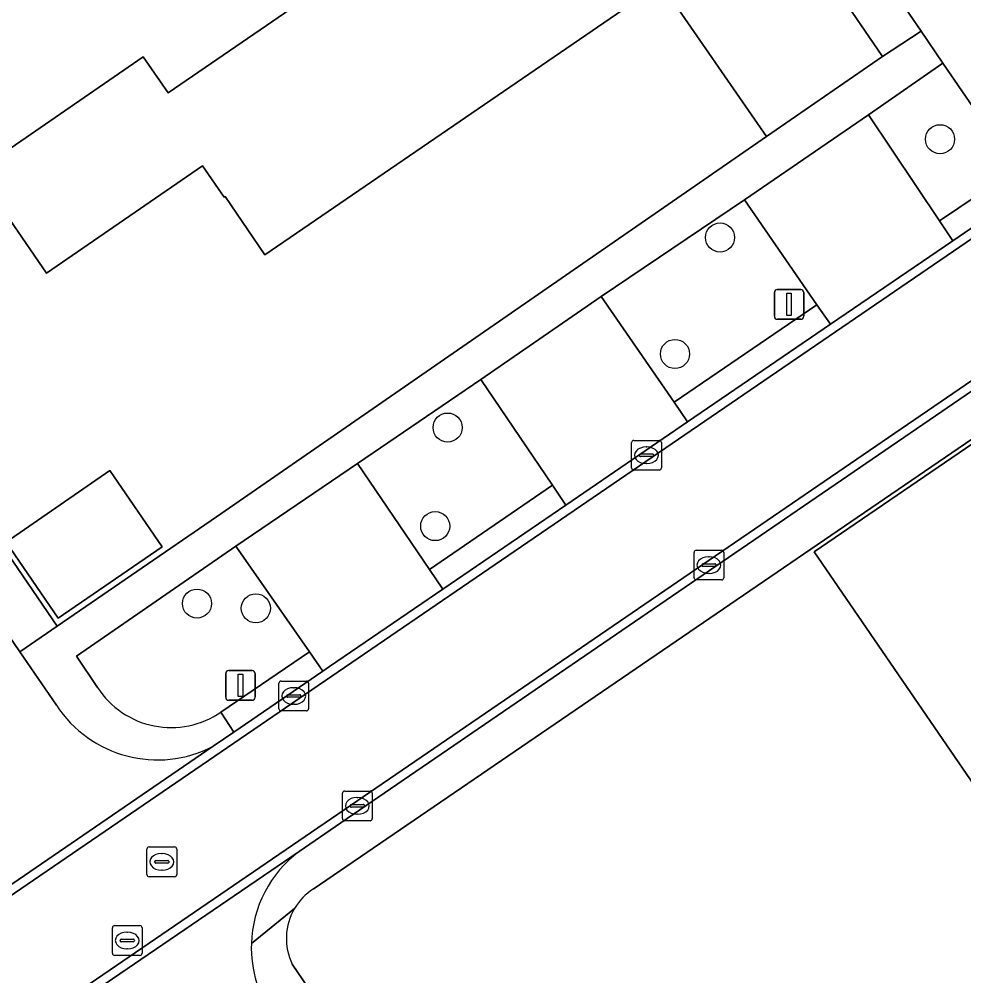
# Model space of a CAD drawing. Extents: x 155275 to 156265, y 382654 to 383635.
# Drawn here: x 155517.09 to 155548.86, y 383188.5 to 383220.66 of the extents above; entities that cross this region are included whole.
import ezdxf

# ---------------------------------------------------------------- set-up
doc = ezdxf.new("R2010")
doc.units = 0
for name, color, linetype in [('IMGEO_Boom', 7, 'Continuous'), ('IMGEO_Erf', 7, 'Continuous'), ('IMGEO_Groenvoorziening', 7, 'Continuous'), ('IMGEO_Kolk', 7, 'Continuous'), ('IMGEO_Lichtmast', 7, 'Continuous'), ('IMGEO_Pand', 7, 'Continuous'), ('IMGEO_Rijbaan_lokaal_gesloten', 7, 'Continuous'), ('IMGEO_Rijbaan_lokaal_open', 7, 'Continuous'), ('IMGEO_Rioolput', 7, 'Continuous'), ('IMGEO_Voetpad_open', 7, 'Continuous')]:
    doc.layers.add(name, color=color, linetype=linetype)

msp = doc.modelspace()

# ---------------------------------------------------------------- linework, layer by layer
at = {"layer": 'IMGEO_Boom'}
for centre in [(155548.058, 383216.626), (155540.659, 383213.322), (155539.144, 383209.408), (155531.499, 383206.934), (155531.082, 383203.622), (155523.072, 383201.017), (155525.05, 383200.858)]:
    msp.add_circle(centre, 0.489, dxfattribs=at)
at = {"layer": 'IMGEO_Erf'}
for points in [[(155498.922, 383291.025), (155490.365, 383303.561), (155484.692, 383311.871), (155483.519, 383313.595), (155458.608, 383296.58), (155454.563, 383293.76), (155518.365, 383200.253), (155523.731, 383203.931), (155542.221, 383216.713), (155538.669, 383221.857), (155525.357, 383212.738), (155524.015, 383214.705), (155523.982, 383214.682), (155523.259, 383215.732), (155518.011, 383212.12), (155515.657, 383215.542), (155521.261, 383219.398), (155522.097, 383218.189), (155539.024, 383229.787), (155546.127, 383219.41), (155547.42, 383220.262)], [(155543.822, 383202.756), (155553.087, 383209.077), (155558.598, 383201.003), (155549.352, 383194.698)], [(155521.902, 383202.926), (155518.405, 383200.531), (155516.65, 383203.085), (155520.144, 383205.492)]]:
    msp.add_lwpolyline(points, close=True, dxfattribs=at)
for points in [[(155599.73, 383140.197), (155601.267, 383141.518), (155600.446, 383142.636), (155554.33, 383210.1), (155526.983, 383191.422)], [(155526.277, 383188.898), (155570.403, 383124.152), (155564.804, 383120.367), (155520.794, 383184.782)]]:
    msp.add_lwpolyline(points, dxfattribs=at)
for centre, radius, start, end in [((155528.059, 383189.748), 1.99, 122.7235, 149.064), ((155528.044, 383189.765), 1.968, 149.2674, 206.1465)]:
    msp.add_arc(centre, radius, start, end, dxfattribs=at)
at = {"layer": 'IMGEO_Groenvoorziening'}
for points in [[(155548.154, 383219.177), (155545.65, 383217.45), (155548.04, 383213.885), (155550.609, 383215.612)], [(155541.481, 383214.588), (155536.668, 383211.336), (155539.113, 383207.784), (155543.92, 383211.064)], [(155532.616, 383208.552), (155528.47, 383205.723), (155530.891, 383202.158), (155535.028, 383204.993)]]:
    msp.add_lwpolyline(points, close=True, dxfattribs=at)
for points in [[(155524.379, 383202.943), (155519.017, 383199.254), (155519.729, 383198.193)], [(155523.873, 383197.367), (155526.857, 383199.39), (155524.379, 383202.943)]]:
    msp.add_lwpolyline(points, dxfattribs=at)
msp.add_arc((155522.203, 383199.797), 2.948, 212.9537, 304.5008, dxfattribs=at)
at = {"layer": 'IMGEO_Kolk'}
for p, q in [((155537.76, 383206.503), (155538.612, 383206.503)), ((155537.685, 383205.577), (155537.685, 383206.429)), ((155538.173, 383206.283), (155538.198, 383206.283)), ((155538.686, 383206.429), (155538.686, 383205.577)), ((155537.944, 383205.997), (155537.944, 383206.009)), ((155538.382, 383205.96), (155537.984, 383205.96)), ((155537.987, 383206.046), (155538.385, 383206.046)), ((155538.428, 383206.009), (155538.428, 383205.997)), ((155538.196, 383205.723), (155538.171, 383205.723)), ((155538.612, 383205.503), (155537.76, 383205.503)), ((155539.785, 383201.885), (155539.785, 383202.737)), ((155539.86, 383202.811), (155540.712, 383202.811)), ((155540.786, 383202.737), (155540.786, 383201.885)), ((155540.087, 383202.354), (155540.485, 383202.354)), ((155540.273, 383202.591), (155540.298, 383202.591)), ((155540.044, 383202.305), (155540.044, 383202.317)), ((155540.482, 383202.268), (155540.084, 383202.268)), ((155540.296, 383202.031), (155540.271, 383202.031)), ((155540.528, 383202.317), (155540.528, 383202.305)), ((155540.712, 383201.811), (155539.86, 383201.811)), ((155525.825, 383197.485), (155525.825, 383198.337)), ((155525.9, 383198.411), (155526.752, 383198.411)), ((155526.313, 383198.191), (155526.338, 383198.191)), ((155526.826, 383198.337), (155526.826, 383197.485)), ((155526.084, 383197.905), (155526.084, 383197.917)), ((155526.522, 383197.868), (155526.124, 383197.868)), ((155526.127, 383197.954), (155526.525, 383197.954)), ((155526.568, 383197.917), (155526.568, 383197.905)), ((155526.336, 383197.631), (155526.311, 383197.631)), ((155526.752, 383197.411), (155525.9, 383197.411)), ((155527.963, 383193.791), (155527.963, 383194.643)), ((155528.038, 383194.717), (155528.89, 383194.717)), ((155528.964, 383194.643), (155528.964, 383193.791)), ((155528.451, 383194.497), (155528.476, 383194.497)), ((155528.222, 383194.211), (155528.222, 383194.223)), ((155528.66, 383194.174), (155528.262, 383194.174)), ((155528.265, 383194.26), (155528.663, 383194.26)), ((155528.706, 383194.223), (155528.706, 383194.211)), ((155528.89, 383193.717), (155528.038, 383193.717)), ((155528.474, 383193.937), (155528.449, 383193.937))]:
    msp.add_line(p, q, dxfattribs=at)
for points in [[(155537.76, 383206.503), (155538.612, 383206.503)], [(155537.685, 383205.577), (155537.685, 383206.429)], [(155538.686, 383206.429), (155538.686, 383205.577)], [(155538.612, 383205.503), (155537.76, 383205.503)], [(155539.785, 383201.885), (155539.785, 383202.737)], [(155539.86, 383202.811), (155540.712, 383202.811)], [(155540.786, 383202.737), (155540.786, 383201.885)], [(155540.712, 383201.811), (155539.86, 383201.811)], [(155525.825, 383197.485), (155525.825, 383198.337)], [(155525.9, 383198.411), (155526.752, 383198.411)], [(155526.826, 383198.337), (155526.826, 383197.485)], [(155526.752, 383197.411), (155525.9, 383197.411)], [(155527.963, 383193.791), (155527.963, 383194.643)], [(155528.038, 383194.717), (155528.89, 383194.717)], [(155528.964, 383194.643), (155528.964, 383193.791)], [(155528.89, 383193.717), (155528.038, 383193.717)]]:
    msp.add_lwpolyline(points, dxfattribs=at)
for centre, radius, start, end in [((155537.762, 383206.427), 0.0765, 91.552, 178.448), ((155537.762, 383206.427), 0.0765, 91.552, 178.448), ((155538.61, 383206.427), 0.0765, 1.552, 88.448), ((155538.61, 383206.427), 0.0765, 1.552, 88.448), ((155537.984, 383206.006), 0.0403, 85.8775, 175.7526), ((155537.981, 383205.996), 0.0366, 178.938, 274.7102), ((155538.385, 383206.003), 0.043, 264.8664, 352.4533), ((155538.389, 383206.008), 0.0386, 1.7309, 96.639), ((155537.762, 383205.579), 0.0765, 181.552, 268.448), ((155537.762, 383205.579), 0.0765, 181.552, 268.448), ((155538.61, 383205.579), 0.0765, 271.552, 358.448), ((155538.61, 383205.579), 0.0765, 271.552, 358.448), ((155539.862, 383202.735), 0.0765, 91.552, 178.448), ((155539.862, 383202.735), 0.0765, 91.552, 178.448), ((155540.71, 383202.735), 0.0765, 1.552, 88.448), ((155540.71, 383202.735), 0.0765, 1.552, 88.448), ((155540.084, 383202.314), 0.0403, 85.8775, 175.7526), ((155540.489, 383202.316), 0.0386, 1.7309, 96.639), ((155540.081, 383202.304), 0.0366, 178.938, 274.7102), ((155540.485, 383202.311), 0.043, 264.8664, 352.4533), ((155539.862, 383201.887), 0.0765, 181.552, 268.448), ((155539.862, 383201.887), 0.0765, 181.552, 268.448), ((155540.71, 383201.887), 0.0765, 271.552, 358.448), ((155540.71, 383201.887), 0.0765, 271.552, 358.448), ((155525.902, 383198.335), 0.0765, 91.552, 178.448), ((155525.902, 383198.335), 0.0765, 91.552, 178.448), ((155526.75, 383198.335), 0.0765, 1.552, 88.448), ((155526.75, 383198.335), 0.0765, 1.552, 88.448), ((155526.124, 383197.914), 0.0403, 85.8775, 175.7526), ((155526.121, 383197.904), 0.0366, 178.938, 274.7102), ((155526.525, 383197.911), 0.043, 264.8664, 352.4533), ((155526.529, 383197.916), 0.0386, 1.7309, 96.639), ((155525.902, 383197.487), 0.0765, 181.552, 268.448), ((155525.902, 383197.487), 0.0765, 181.552, 268.448), ((155526.75, 383197.487), 0.0765, 271.552, 358.448), ((155526.75, 383197.487), 0.0765, 271.552, 358.448), ((155528.04, 383194.641), 0.0765, 91.552, 178.448), ((155528.04, 383194.641), 0.0765, 91.552, 178.448), ((155528.888, 383194.641), 0.0765, 1.552, 88.448), ((155528.888, 383194.641), 0.0765, 1.552, 88.448), ((155528.262, 383194.22), 0.0403, 85.8775, 175.7526), ((155528.259, 383194.21), 0.0366, 178.938, 274.7102), ((155528.663, 383194.217), 0.043, 264.8664, 352.4533), ((155528.667, 383194.222), 0.0386, 1.7309, 96.639), ((155528.04, 383193.793), 0.0765, 181.552, 268.448), ((155528.04, 383193.793), 0.0765, 181.552, 268.448), ((155528.888, 383193.793), 0.0765, 271.552, 358.448), ((155528.888, 383193.793), 0.0765, 271.552, 358.448)]:
    msp.add_arc(centre, radius, start, end, dxfattribs=at)
for centre, major_axis, ratio, start_param, end_param in [((155538.172, 383206.003), (-0.387, 0.002), 0.722429, 4.712389, 7.853982), ((155538.197, 383206.003), (-0.39, 0.002), 0.717154, 1.570796, 4.712389), ((155540.272, 383202.311), (-0.387, 0.002), 0.722429, 4.712389, 7.853982), ((155540.297, 383202.311), (-0.39, 0.002), 0.717154, 1.570796, 4.712389), ((155526.312, 383197.911), (-0.387, 0.002), 0.722429, 4.712389, 7.853982), ((155526.337, 383197.911), (-0.39, 0.002), 0.717154, 1.570796, 4.712389), ((155528.45, 383194.217), (-0.387, 0.002), 0.722429, 4.712389, 7.853982), ((155528.475, 383194.217), (-0.39, 0.002), 0.717154, 1.570796, 4.712389)]:
    msp.add_ellipse(centre, major_axis=major_axis, ratio=ratio, start_param=start_param, end_param=end_param, dxfattribs=at)
at = {"layer": 'IMGEO_Lichtmast'}
for p, q in [((155542.486, 383210.673), (155542.486, 383211.473)), ((155542.486, 383211.473), (155542.486, 383210.673)), ((155542.586, 383211.573), (155543.376, 383211.573)), ((155543.376, 383211.573), (155542.586, 383211.573)), ((155543.476, 383211.473), (155543.476, 383210.673)), ((155543.476, 383210.673), (155543.476, 383211.473)), ((155543.376, 383210.573), (155542.586, 383210.573)), ((155542.586, 383210.573), (155543.376, 383210.573)), ((155524.038, 383197.867), (155524.038, 383198.667)), ((155524.038, 383198.667), (155524.038, 383197.867)), ((155524.138, 383198.767), (155524.928, 383198.767)), ((155524.928, 383198.767), (155524.138, 383198.767)), ((155525.028, 383198.667), (155525.028, 383197.867)), ((155525.028, 383197.867), (155525.028, 383198.667)), ((155524.928, 383197.767), (155524.138, 383197.767)), ((155524.138, 383197.767), (155524.928, 383197.767))]:
    msp.add_line(p, q, dxfattribs=at)
for points in [[(155542.906, 383211.448), (155543.056, 383211.448), (155543.056, 383210.698), (155542.906, 383210.698), (155542.906, 383211.448)], [(155524.458, 383198.642), (155524.608, 383198.642), (155524.608, 383197.892), (155524.458, 383197.892), (155524.458, 383198.642)]]:
    msp.add_lwpolyline(points, dxfattribs=at)
for centre, start, end in [((155542.586, 383211.473), 90, 180), ((155542.586, 383211.473), 90, 180), ((155543.376, 383211.473), 0, 90), ((155543.376, 383211.473), 360, 90), ((155542.586, 383210.673), 180, 270), ((155542.586, 383210.673), 180, 270), ((155543.376, 383210.673), 270, 0), ((155543.376, 383210.673), 270, 0), ((155524.138, 383198.667), 90, 180), ((155524.138, 383198.667), 90, 180), ((155524.928, 383198.667), 0, 90), ((155524.928, 383198.667), 360, 90), ((155524.138, 383197.867), 180, 270), ((155524.138, 383197.867), 180, 270), ((155524.928, 383197.867), 270, 0), ((155524.928, 383197.867), 270, 0)]:
    msp.add_arc(centre, 0.1, start, end, dxfattribs=at)
at = {"layer": 'IMGEO_Pand'}
for points in [[(155539.024, 383229.787), (155522.097, 383218.189), (155521.261, 383219.398), (155515.657, 383215.542), (155518.011, 383212.12), (155523.259, 383215.732), (155523.982, 383214.682), (155524.015, 383214.705), (155525.357, 383212.738), (155538.669, 383221.857), (155542.221, 383216.713), (155546.127, 383219.41)], [(155543.822, 383202.756), (155549.352, 383194.698), (155558.598, 383201.003), (155553.087, 383209.077)], [(155521.902, 383202.926), (155520.144, 383205.492), (155516.65, 383203.085), (155518.405, 383200.531)]]:
    msp.add_lwpolyline(points, close=True, dxfattribs=at)
at = {"layer": 'IMGEO_Rijbaan_lokaal_gesloten'}
for points in [[(155576.261, 383227.078), (155527.802, 383193.934), (155481.12, 383162.042), (155478.919, 383165.304), (155525.625, 383197.223), (155574.69, 383230.764)], [(155517.341, 383186.428), (155526.506, 383192.686), (155527.911, 383193.645), (155576.498, 383226.897)], [(155551.055, 383214.964), (155548.491, 383213.213), (155544.377, 383210.404), (155539.569, 383207.121), (155535.479, 383204.328), (155531.338, 383201.5), (155527.529, 383198.899), (155527.306, 383198.747), (155524.308, 383196.696), (155523.613, 383196.221), (155514.265, 383189.828), (155514.225, 383189.801), (155513.83, 383189.531), (155510.019, 383186.924)]]:
    msp.add_lwpolyline(points, dxfattribs=at)
at = {"layer": 'IMGEO_Rijbaan_lokaal_open'}
for points in [[(155518.343, 383197.603), (155517.119, 383199.399), (155453.361, 383292.898)], [(155620.312, 383262.377), (155620.133, 383262.261), (155619.924, 383262.117), (155620.091, 383261.877), (155574.69, 383230.764), (155525.625, 383197.223), (155478.919, 383165.304), (155481.12, 383162.042), (155527.802, 383193.934), (155576.261, 383227.078), (155622.367, 383258.594)], [(155514.225, 383189.801), (155514.265, 383189.828), (155523.613, 383196.221)], [(155526.506, 383192.686), (155517.341, 383186.428)]]:
    msp.add_lwpolyline(points, dxfattribs=at)
for centre, radius, start, end in [((155521.742, 383199.825), 4.061, 213.1785, 297.4329), ((155528.935, 383189.462), 4.037, 126.9892, 178.2064), ((155528.94, 383189.465), 4.042, 178.2552, 215.876)]:
    msp.add_arc(centre, radius, start, end, dxfattribs=at)
at = {"layer": 'IMGEO_Rioolput'}
for p, q in [((155521.389, 383191.91), (155521.389, 383192.762)), ((155521.464, 383192.836), (155522.316, 383192.836)), ((155522.39, 383192.762), (155522.39, 383191.91)), ((155521.691, 383192.379), (155522.089, 383192.379)), ((155521.877, 383192.616), (155521.902, 383192.616)), ((155521.648, 383192.33), (155521.648, 383192.342)), ((155522.086, 383192.293), (155521.688, 383192.293)), ((155521.9, 383192.056), (155521.875, 383192.056)), ((155522.132, 383192.342), (155522.132, 383192.33)), ((155522.316, 383191.836), (155521.464, 383191.836)), ((155520.225, 383189.266), (155520.225, 383190.118)), ((155520.3, 383190.192), (155521.152, 383190.192)), ((155521.226, 383190.118), (155521.226, 383189.266)), ((155520.713, 383189.972), (155520.738, 383189.972)), ((155520.484, 383189.686), (155520.484, 383189.698)), ((155520.922, 383189.649), (155520.524, 383189.649)), ((155520.527, 383189.735), (155520.925, 383189.735)), ((155520.968, 383189.698), (155520.968, 383189.686)), ((155521.152, 383189.192), (155520.3, 383189.192)), ((155520.736, 383189.412), (155520.711, 383189.412))]:
    msp.add_line(p, q, dxfattribs=at)
for points in [[(155521.389, 383191.91), (155521.389, 383192.762)], [(155521.464, 383192.836), (155522.316, 383192.836)], [(155522.39, 383192.762), (155522.39, 383191.91)], [(155522.316, 383191.836), (155521.464, 383191.836)], [(155520.225, 383189.266), (155520.225, 383190.118)], [(155520.3, 383190.192), (155521.152, 383190.192)], [(155521.226, 383190.118), (155521.226, 383189.266)], [(155521.152, 383189.192), (155520.3, 383189.192)]]:
    msp.add_lwpolyline(points, dxfattribs=at)
for centre, radius, start, end in [((155521.466, 383192.76), 0.0765, 91.552, 178.448), ((155521.466, 383192.76), 0.0765, 91.552, 178.448), ((155522.314, 383192.76), 0.0765, 1.552, 88.448), ((155522.314, 383192.76), 0.0765, 1.552, 88.448), ((155521.688, 383192.339), 0.0403, 85.8775, 175.7526), ((155522.093, 383192.341), 0.0386, 1.7309, 96.639), ((155521.685, 383192.329), 0.0366, 178.938, 274.7102), ((155522.089, 383192.336), 0.043, 264.8664, 352.4533), ((155521.466, 383191.912), 0.0765, 181.552, 268.448), ((155521.466, 383191.912), 0.0765, 181.552, 268.448), ((155522.314, 383191.912), 0.0765, 271.552, 358.448), ((155522.314, 383191.912), 0.0765, 271.552, 358.448), ((155520.302, 383190.116), 0.0765, 91.552, 178.448), ((155520.302, 383190.116), 0.0765, 91.552, 178.448), ((155521.15, 383190.116), 0.0765, 1.552, 88.448), ((155521.15, 383190.116), 0.0765, 1.552, 88.448), ((155520.524, 383189.695), 0.0403, 85.8775, 175.7526), ((155520.521, 383189.685), 0.0366, 178.938, 274.7102), ((155520.925, 383189.692), 0.043, 264.8664, 352.4533), ((155520.929, 383189.697), 0.0386, 1.7309, 96.639), ((155520.302, 383189.268), 0.0765, 181.552, 268.448), ((155520.302, 383189.268), 0.0765, 181.552, 268.448), ((155521.15, 383189.268), 0.0765, 271.552, 358.448), ((155521.15, 383189.268), 0.0765, 271.552, 358.448)]:
    msp.add_arc(centre, radius, start, end, dxfattribs=at)
for centre, major_axis, ratio, start_param, end_param in [((155521.876, 383192.336), (-0.387, 0.002), 0.722429, 4.712389, 7.853982), ((155521.901, 383192.336), (-0.39, 0.002), 0.717154, 1.570796, 4.712389), ((155520.712, 383189.692), (-0.387, 0.002), 0.722429, 4.712389, 7.853982), ((155520.737, 383189.692), (-0.39, 0.002), 0.717154, 1.570796, 4.712389)]:
    msp.add_ellipse(centre, major_axis=major_axis, ratio=ratio, start_param=start_param, end_param=end_param, dxfattribs=at)
at = {"layer": 'IMGEO_Voetpad_open'}
for points in [[(155454.563, 383293.76), (155453.361, 383292.898), (155517.119, 383199.399), (155518.365, 383200.253)], [(155548.04, 383213.885), (155545.65, 383217.45), (155541.481, 383214.588), (155543.92, 383211.064), (155544.377, 383210.404), (155548.491, 383213.213)], [(155551.055, 383214.964), (155550.609, 383215.612), (155548.04, 383213.885), (155548.491, 383213.213)], [(155539.113, 383207.784), (155536.668, 383211.336), (155532.616, 383208.552), (155535.028, 383204.993), (155535.479, 383204.328), (155539.569, 383207.121)], [(155544.377, 383210.404), (155543.92, 383211.064), (155539.113, 383207.784), (155539.569, 383207.121)], [(155530.891, 383202.158), (155528.47, 383205.723), (155524.379, 383202.943), (155526.857, 383199.39), (155527.306, 383198.747), (155527.529, 383198.899), (155531.338, 383201.5)], [(155535.479, 383204.328), (155535.028, 383204.993), (155530.891, 383202.158), (155531.338, 383201.5)], [(155527.306, 383198.747), (155526.857, 383199.39), (155523.873, 383197.367), (155524.308, 383196.696)]]:
    msp.add_lwpolyline(points, close=True, dxfattribs=at)
for points in [[(155498.922, 383291.025), (155547.42, 383220.262), (155548.154, 383219.177), (155550.609, 383215.612)], [(155584.174, 383232.141), (155576.498, 383226.897), (155527.911, 383193.645), (155526.506, 383192.686)], [(155532.616, 383208.552), (155536.668, 383211.336), (155541.481, 383214.588), (155545.65, 383217.45), (155548.154, 383219.177), (155547.42, 383220.262), (155546.127, 383219.41), (155542.221, 383216.713), (155523.731, 383203.931), (155518.365, 383200.253), (155517.119, 383199.399), (155518.343, 383197.603)], [(155526.983, 383191.422), (155554.33, 383210.1), (155555.557, 383210.938), (155563.71, 383216.506)], [(155519.729, 383198.193), (155519.017, 383199.254), (155524.379, 383202.943), (155528.47, 383205.723), (155532.616, 383208.552)], [(155523.613, 383196.221), (155524.308, 383196.696), (155523.873, 383197.367)], [(155526.352, 383190.771), (155524.9, 383189.588)], [(155524.9, 383189.588), (155526.352, 383190.771)], [(155520.794, 383184.782), (155564.804, 383120.367), (155570.403, 383124.152), (155526.277, 383188.898)]]:
    msp.add_lwpolyline(points, dxfattribs=at)
for centre, radius, start, end in [((155522.203, 383199.797), 2.948, 212.9537, 304.5008), ((155521.742, 383199.825), 4.061, 213.1785, 297.4329), ((155528.935, 383189.462), 4.037, 126.9892, 178.2064), ((155528.059, 383189.748), 1.99, 122.7235, 149.064), ((155528.044, 383189.765), 1.968, 149.2674, 206.1465), ((155528.94, 383189.465), 4.042, 178.2552, 215.876)]:
    msp.add_arc(centre, radius, start, end, dxfattribs=at)

doc.saveas('drawing.dxf')
